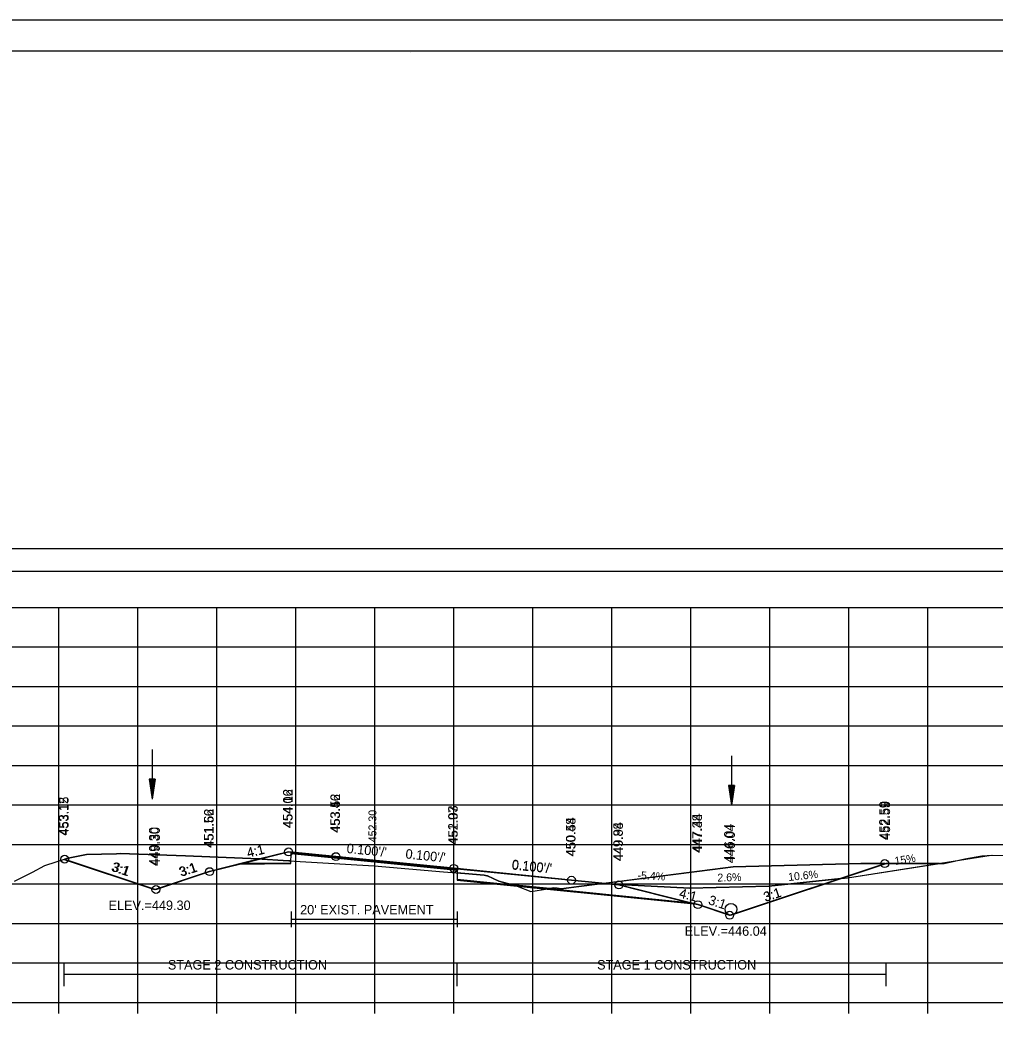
# Model space of a CAD drawing. Extents: x 1376273 to 1384221, y 378927 to 384592.
# Drawn here: x 1384003 to 1384126.4, y 380412.1 to 380538.5 of the extents above; entities that cross this region are included whole.
import ezdxf

# ---------------------------------------------------------------- set-up
doc = ezdxf.new("R2010")
doc.units = 0
for name, color, linetype in [('R_Alt Surface', 7, 'Continuous'), ('R_Axis', 7, 'Continuous'), ('R_Axis Annot', 7, 'Continuous'), ('R_Border', 7, 'Continuous'), ('R_Border Notes', 7, 'Continuous'), ('R_Contours', 7, 'Continuous'), ('R_Dimension', 7, 'Continuous'), ('R_Drive', 7, 'Continuous'), ('R_Exist Surface', 7, 'Continuous'), ('R_Fin Surface', 7, 'Continuous'), ('R_Grid', 7, 'Continuous'), ('R_No Plot', 7, 'Continuous'), ('R_Water', 7, 'Continuous'), ('R_Xsect Elev', 7, 'Continuous'), ('R_Xsect Slope', 7, 'Continuous'), ('T_Notes', 7, 'Continuous')]:
    doc.layers.add(name, color=color, linetype=linetype)

msp = doc.modelspace()

# ---------------------------------------------------------------- linework, layer by layer
at = {"layer": 'R_Alt Surface'}
for points in [[(1384031.29, 380431.79), (1384037.3, 380431.85), (1384037.31, 380433.02), (1384057.91, 380430.96), (1384058.33, 380430.92), (1384058.34, 380429.75), (1384087.64, 380426.83)], [(1384037.31, 380425.69), (1384037.31, 380423.69)], [(1384058.33, 380425.69), (1384058.33, 380423.69)], [(1384037.31, 380424.69), (1384058.33, 380424.69)]]:
    msp.add_lwpolyline(points, dxfattribs=at)
at = {"layer": 'R_Axis'}
for p, q in [((1383907.91, 380414.16), (1384207.91, 380414.16)), ((1384007.91, 380412.76), (1384007.91, 380414.16)), ((1384017.91, 380412.76), (1384017.91, 380414.16)), ((1384027.91, 380412.76), (1384027.91, 380414.16)), ((1384037.91, 380412.76), (1384037.91, 380414.16)), ((1384047.91, 380412.76), (1384047.91, 380414.16)), ((1384057.91, 380412.76), (1384057.91, 380414.16)), ((1384067.91, 380412.76), (1384067.91, 380414.16)), ((1384077.91, 380412.76), (1384077.91, 380414.16)), ((1384087.91, 380412.76), (1384087.91, 380414.16)), ((1384097.91, 380412.76), (1384097.91, 380414.16)), ((1384107.91, 380412.76), (1384107.91, 380414.16)), ((1384117.91, 380412.76), (1384117.91, 380414.16))]:
    msp.add_line(p, q, dxfattribs=at)
at = {"layer": 'R_Axis Annot'}
msp.add_lwpolyline([(1383907.13, 380468.77), (1384208.93, 380468.77), (1384208.93, 380471.59), (1383907.13, 380471.59)], close=True, dxfattribs=at)
at = {"layer": 'R_Border'}
for p, q in [((1383899.91, 380534.62), (1384216.09, 380534.62)), ((1384052.43, 380534.36), (1384052.43, 380534.36)), ((1384052.43, 380534.36), (1384052.43, 380534.36))]:
    msp.add_line(p, q, dxfattribs=at)
at = {"layer": 'R_Contours'}
for p, q in [((1384107.82, 380430.19), (1384112.47, 380431.74)), ((1384058.33, 380430.55), (1384058.34, 380429.75)), ((1384058.34, 380429.75), (1384065.34, 380429.06)), ((1384070.07, 380428.58), (1384065.34, 380429.06)), ((1384070.07, 380428.58), (1384087.64, 380426.83))]:
    msp.add_line(p, q, dxfattribs=at)
for points in [[(1384033.26, 380432.33), (1384033.23, 380432.33), (1384023.95, 380432.7), (1384015.69, 380433), (1384015.23, 380432.98), (1384011.42, 380432.89), (1384008.9, 380432.38), (1384008.66, 380432.3)], [(1384008.66, 380432.3), (1384020.21, 380428.46), (1384027, 380430.72), (1384031.29, 380431.79)], [(1384031.29, 380431.79), (1384037.3, 380431.85), (1384037.3, 380432.07)], [(1384037.3, 380432.07), (1384036.31, 380432.13), (1384033.64, 380432.31), (1384033.4, 380432.32), (1384033.26, 380432.33)], [(1384112.47, 380431.74), (1384109.46, 380431.73), (1384107.86, 380431.72), (1384093.28, 380431.33), (1384090.68, 380430.99), (1384076.86, 380429.23), (1384073.73, 380428.84), (1384072.49, 380428.69), (1384071.53, 380428.53), (1384071.01, 380428.61), (1384070.6, 380428.67), (1384070.07, 380428.58)], [(1384065.34, 380429.06), (1384063.6, 380429.51), (1384062.17, 380430.2), (1384062.11, 380430.2), (1384061.92, 380430.25), (1384061.75, 380430.27), (1384059.33, 380430.47), (1384058.33, 380430.55)], [(1384065.34, 380429.06), (1384065.94, 380428.9), (1384067.67, 380428.2), (1384070.07, 380428.58)], [(1384087.64, 380426.83), (1384088.82, 380426.54), (1384092.84, 380425.2), (1384092.88, 380425.21), (1384093.56, 380425.44), (1384098.9, 380427.22), (1384106.73, 380429.83), (1384107.82, 380430.19)]]:
    msp.add_lwpolyline(points, dxfattribs=at)
at = {"layer": 'R_Dimension'}
for p, q in [((1384008.58, 380416.23), (1384008.58, 380419.23)), ((1384058.33, 380416.23), (1384058.33, 380419.23)), ((1384112.65, 380416.23), (1384112.65, 380419.23)), ((1384008.58, 380417.73), (1384112.65, 380417.73))]:
    msp.add_line(p, q, dxfattribs=at)
at = {"layer": 'R_Drive'}
for p, q in [((1384107.74, 380429.93), (1384125.96, 380432.8)), ((1384078.82, 380429.1), (1384087.8, 380428.61)), ((1384097.8, 380428.87), (1384107.74, 380429.93)), ((1384087.8, 380428.61), (1384097.8, 380428.87))]:
    msp.add_line(p, q, dxfattribs=at)
at = {"layer": 'R_Exist Surface'}
msp.add_lwpolyline([(1384002.3, 380429.51), (1384004.59, 380430.66), (1384006.14, 380431.5), (1384008.9, 380432.38), (1384011.42, 380432.89), (1384015.23, 380432.98), (1384015.69, 380433), (1384023.95, 380432.7), (1384033.23, 380432.33), (1384033.26, 380432.33), (1384033.64, 380432.31), (1384036.31, 380432.13), (1384044.22, 380431.66), (1384047.82, 380431.45), (1384056.63, 380430.7), (1384059.33, 380430.47), (1384061.75, 380430.27), (1384061.92, 380430.25), (1384062.11, 380430.2), (1384062.17, 380430.2), (1384063.6, 380429.51), (1384065.94, 380428.9), (1384067.67, 380428.2), (1384070.6, 380428.67), (1384071.01, 380428.61), (1384071.53, 380428.53), (1384072.49, 380428.69), (1384073.73, 380428.84), (1384090.68, 380430.99), (1384093.28, 380431.33), (1384107.86, 380431.72), (1384109.46, 380431.73), (1384119.99, 380431.77), (1384122.63, 380432.34), (1384124.78, 380432.72), (1384126.12, 380432.81), (1384135.54, 380432.67)], dxfattribs=at)
at = {"layer": 'R_Fin Surface'}
msp.add_lwpolyline([(1384008.66, 380432.3), (1384020.21, 380428.46), (1384027, 380430.72), (1384031.29, 380431.79), (1384037, 380433.22), (1384043, 380432.62), (1384057.91, 380431.13), (1384072.82, 380429.64), (1384078.82, 380429.04), (1384087.64, 380426.83), (1384088.82, 380426.54), (1384092.84, 380425.2), (1384098.9, 380427.22), (1384107.82, 380430.19), (1384112.47, 380431.74)], dxfattribs=at)
at = {"layer": 'R_Grid'}
for p, q in [((1383907.91, 380464.16), (1384207.91, 380464.16)), ((1384007.91, 380414.16), (1384007.91, 380464.16)), ((1384017.91, 380414.16), (1384017.91, 380464.16)), ((1384027.91, 380414.16), (1384027.91, 380464.16)), ((1384037.91, 380414.16), (1384037.91, 380464.16)), ((1384047.91, 380414.16), (1384047.91, 380464.16)), ((1384057.91, 380414.16), (1384057.91, 380464.16)), ((1384067.91, 380414.16), (1384067.91, 380464.16)), ((1384077.91, 380414.16), (1384077.91, 380464.16)), ((1384087.91, 380414.16), (1384087.91, 380464.16)), ((1384097.91, 380414.16), (1384097.91, 380464.16)), ((1384107.91, 380414.16), (1384107.91, 380464.16)), ((1384117.91, 380414.16), (1384117.91, 380464.16)), ((1383907.91, 380459.16), (1384207.91, 380459.16)), ((1383907.91, 380454.16), (1384207.91, 380454.16)), ((1383907.91, 380449.16), (1384207.91, 380449.16)), ((1383907.91, 380444.16), (1384207.91, 380444.16)), ((1383907.91, 380439.16), (1384207.91, 380439.16)), ((1383907.91, 380434.16), (1384207.91, 380434.16)), ((1383907.91, 380429.16), (1384207.91, 380429.16)), ((1383907.91, 380424.16), (1384207.91, 380424.16)), ((1383907.91, 380419.16), (1384207.91, 380419.16)), ((1383907.91, 380414.16), (1384207.91, 380414.16))]:
    msp.add_line(p, q, dxfattribs=at)
at = {"layer": 'R_No Plot'}
msp.add_line((1383887.51, 380538.51), (1384220.84, 380538.51), dxfattribs=at)
for points in [[(1383887.5, 380538.51), (1384220.84, 380538.51), (1384220.84, 380325.17), (1383887.5, 380325.17)], [(1384133.83, 380534.62), (1384133.83, 380524.74), (1384169.56, 380524.74), (1384169.56, 380521.82), (1384192.76, 380521.82), (1384192.76, 380497.48), (1384216.09, 380497.48), (1384216.09, 380329.16), (1383899.91, 380329.16), (1383899.91, 380534.62)]]:
    msp.add_lwpolyline(points, close=True, dxfattribs=at)
for points in [[(1384008.58, 380432.27), (1384020.03, 380428.46), (1384027, 380430.78), (1384031.47, 380431.9), (1384037, 380433.28), (1384043, 380432.68), (1384057.91, 380431.19), (1384072.82, 380429.7), (1384078.82, 380429.1), (1384087.21, 380427), (1384088.82, 380426.6), (1384093.01, 380425.2), (1384112.65, 380431.74)], [(1384030.6, 380431.68), (1384037.3, 380431.75), (1384037.31, 380433.08), (1384057.91, 380431.02), (1384058.33, 380430.98), (1384058.34, 380429.64), (1384088.75, 380426.61)]]:
    msp.add_lwpolyline(points, dxfattribs=at)
for centre in [(1384008.66, 380432.3), (1384037, 380433.22), (1384043, 380432.62), (1384057.91, 380431.13), (1384112.47, 380431.74), (1384027, 380430.72), (1384020.21, 380428.46), (1384020.21, 380428.46), (1384072.82, 380429.64), (1384078.82, 380429.04), (1384088.82, 380426.54), (1384092.84, 380425.2), (1384092.84, 380425.2)]:
    msp.add_circle(centre, 0.5, dxfattribs=at)
at = {"layer": 'R_Water'}
for p, q in [((1384019.73, 380446.16), (1384019.73, 380439.91)), ((1384093.07, 380445.37), (1384093.07, 380439.12)), ((1384019.35, 380442.41), (1384019.73, 380439.91)), ((1384020.1, 380442.41), (1384019.35, 380442.41)), ((1384019.42, 380442.41), (1384019.73, 380440.33)), ((1384019.48, 380442.41), (1384019.73, 380440.76)), ((1384019.54, 380442.41), (1384019.73, 380441.18)), ((1384019.61, 380442.41), (1384019.73, 380441.6)), ((1384019.67, 380442.41), (1384019.73, 380442.02)), ((1384020.1, 380442.41), (1384019.73, 380439.91)), ((1384019.85, 380442.41), (1384019.73, 380441.6)), ((1384019.98, 380442.41), (1384019.73, 380440.76)), ((1384020.04, 380442.41), (1384019.73, 380440.33)), ((1384019.92, 380442.41), (1384019.73, 380441.18)), ((1384019.79, 380442.41), (1384019.73, 380442.02)), ((1384092.69, 380441.62), (1384093.07, 380439.12)), ((1384093.44, 380441.62), (1384092.69, 380441.62)), ((1384092.76, 380441.62), (1384093.07, 380439.53)), ((1384092.82, 380441.62), (1384093.07, 380439.96)), ((1384092.88, 380441.62), (1384093.07, 380440.38)), ((1384092.95, 380441.62), (1384093.07, 380440.8)), ((1384093.01, 380441.62), (1384093.07, 380441.22)), ((1384093.44, 380441.62), (1384093.07, 380439.12)), ((1384093.19, 380441.62), (1384093.07, 380440.8)), ((1384093.32, 380441.62), (1384093.07, 380439.96)), ((1384093.38, 380441.62), (1384093.07, 380439.53)), ((1384093.25, 380441.62), (1384093.07, 380440.38)), ((1384093.13, 380441.62), (1384093.07, 380441.22))]:
    msp.add_line(p, q, dxfattribs=at)
msp.add_circle((1384093.01, 380425.95), 0.75, dxfattribs=at)
at = {"layer": 'T_Notes'}
for p, q in [((1384112.62, 380431.74), (1384106.93, 380429.85)), ((1384107.74, 380429.93), (1384119.41, 380431.77)), ((1384119.41, 380431.77), (1384112.62, 380431.74)), ((1384087.8, 380428.61), (1384078.82, 380429.1)), ((1384106.93, 380429.85), (1384097.8, 380428.87)), ((1384106.93, 380429.85), (1384107.74, 380429.93)), ((1384097.8, 380428.87), (1384087.8, 380428.61))]:
    msp.add_line(p, q, dxfattribs=at)
msp.add_lwpolyline([(1384078.82, 380429.1), (1384087.21, 380427), (1384088.82, 380426.6), (1384093, 380425.2), (1384106.93, 380429.85)], dxfattribs=at)

# ---------------------------------------------------------------- texts
at = {"layer": 'R_Alt Surface'}
msp.add_text("20' EXIST. PAVEMENT", height=1.2, dxfattribs=at).set_placement((1384038.46, 380425.3))
at = {"layer": 'R_Border Notes'}
for s, p in [('ELEV.=449.30', (1384014.21, 380425.86)), ('ELEV.=446.04', (1384087.15, 380422.6))]:
    msp.add_text(s, height=1.2, dxfattribs=at).set_placement(p)
at = {"layer": 'R_Dimension'}
for s, p in [('STAGE 2 CONSTRUCTION', (1384021.72, 380418.33)), ('STAGE 1 CONSTRUCTION', (1384076.06, 380418.33))]:
    msp.add_text(s, height=1.2, dxfattribs=at).set_placement(p)
at = {"layer": 'R_Drive'}
for s, rotation, p in [('15%', 8.9392, (1384113.8, 380431.56)), ('-5.4%', 356.9234, (1384081.16, 380429.78)), ('2.6%', 1.4974, (1384091.3, 380429.46)), ('10.6%', 6.0714, (1384100.3, 380429.53))]:
    msp.add_text(s, height=1, rotation=rotation, dxfattribs=at).set_placement(p)
at = {"layer": 'R_No Plot'}
for s, rotation, p in [('454.12', 90, (1384037.5, 380436.28)), ('453.52', 90, (1384043.5, 380435.68)), ('453.12', 90, (1384009.08, 380435.27)), ('452.59', 90, (1384113.15, 380434.74)), ('451.62', 90, (1384027.5, 380433.78)), ('452.03', 90, (1384058.41, 380434.19)), ('447.44', 90, (1384089.32, 380433.18)), ('450.54', 90, (1384073.32, 380432.7)), ('449.94', 90, (1384079.32, 380432.1)), ('446.04', 90, (1384093.51, 380431.78)), ('446.04', 90, (1384093.51, 380431.78)), ('449.30', 90, (1384020.53, 380431.46)), ('4:1', 14.0362, (1384031.88, 380432.51)), ("0.100'/'", 354.2894, (1384051.76, 380432.4)), ('3:1', 341.5651, (1384014.46, 380430.84)), ('3:1', 18.4349, (1384023.36, 380430.09)), ("0.100'/'", 354.2894, (1384065.22, 380431.06)), ('4:1', 345.9638, (1384086.37, 380427.48)), ('3:1', 341.5651, (1384090.05, 380426.63)), ('3:1', 18.4349, (1384097.37, 380426.91))]:
    msp.add_text(s, height=1.2, rotation=rotation, dxfattribs=at).set_placement(p)
at = {"layer": 'R_Xsect Elev'}
for s, height, p in [('454.06', 1.2, (1384037.5, 380436.22)), ('453.46', 1.2, (1384043.5, 380435.62)), ('453.15', 1.2, (1384009.16, 380435.3)), ('452.59', 1.2, (1384112.97, 380434.74)), ('451.56', 1.2, (1384027.5, 380433.72)), ('452.30', 1, (1384048.12, 380434.45)), ('451.97', 1.2, (1384058.41, 380434.13)), ('447.38', 1.2, (1384089.32, 380433.08)), ('450.48', 1.2, (1384073.32, 380432.64)), ('449.88', 1.2, (1384079.32, 380432.04)), ('446.04', 1.2, (1384093.34, 380431.88)), ('449.30', 1.2, (1384020.71, 380431.46))]:
    msp.add_text(s, height=height, rotation=90, dxfattribs=at).set_placement(p)
at = {"layer": 'R_Xsect Slope'}
for s, rotation, p in [('4:1', 14.0362, (1384031.88, 380432.46)), ("0.100'/'", 354.2894, (1384044.31, 380433.09)), ('3:1', 341.5651, (1384014.59, 380430.85)), ('3:1', 18.4349, (1384023.44, 380430.06)), ("0.100'/'", 354.2894, (1384065.22, 380431)), ('4:1', 345.9638, (1384086.37, 380427.46)), ('3:1', 341.5651, (1384090.05, 380426.64)), ('3:1', 18.4349, (1384097.35, 380426.87))]:
    msp.add_text(s, height=1.2, rotation=rotation, dxfattribs=at).set_placement(p)

doc.saveas('drawing.dxf')
